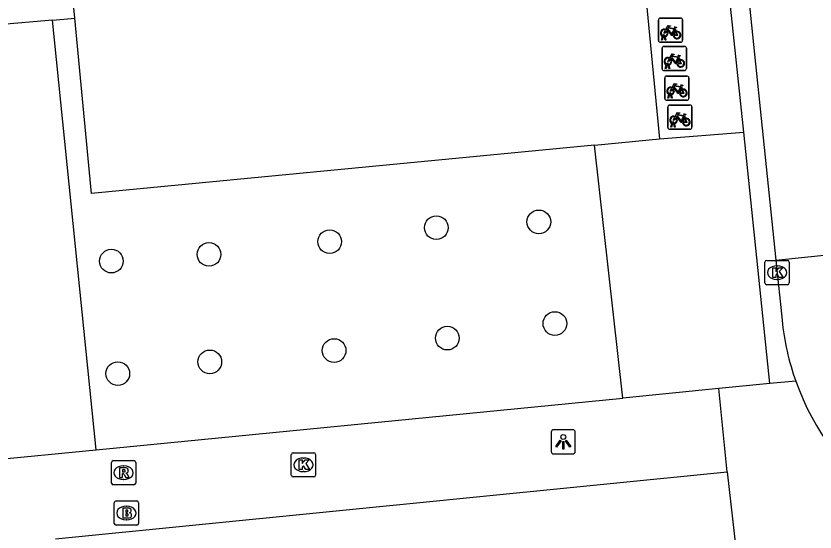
# Model space of a CAD drawing. Extents: x 158461 to 159795, y 387220 to 388672.
# Drawn here: x 159101.4 to 159134.39, y 388063.87 to 388085.17 of the extents above; entities that cross this region are included whole.
import ezdxf

# ---------------------------------------------------------------- set-up
doc = ezdxf.new("R2010")
doc.units = 0
for name, color, linetype in [('IMGEO_Boom', 7, 'Continuous'), ('IMGEO_Brandkraan', 7, 'Continuous'), ('IMGEO_Fietsenrek', 7, 'Continuous'), ('IMGEO_Groenvoorziening', 7, 'Continuous'), ('IMGEO_Kolk', 7, 'Continuous'), ('IMGEO_Lichtpunt', 7, 'Continuous'), ('IMGEO_Pand', 7, 'Continuous'), ('IMGEO_Parkeervlak_open', 7, 'Continuous'), ('IMGEO_Rijbaan_lokaal_open', 7, 'Continuous'), ('IMGEO_Rioolput', 7, 'Continuous'), ('IMGEO_Voetpad_open', 7, 'Continuous')]:
    doc.layers.add(name, color=color, linetype=linetype)

msp = doc.modelspace()

# ---------------------------------------------------------------- linework, layer by layer
at = {"layer": 'IMGEO_Boom'}
for centre in [(159122.986, 388076.675), (159118.754, 388076.435), (159114.35, 388075.859), (159109.37, 388075.334), (159105.341, 388075.058), (159123.65, 388072.479), (159119.208, 388071.877), (159114.533, 388071.363), (159109.403, 388070.896), (159105.605, 388070.412)]:
    msp.add_circle(centre, 0.489, dxfattribs=at)
at = {"layer": 'IMGEO_Brandkraan'}
for p, q in [((159105.536, 388065.157), (159106.388, 388065.157)), ((159105.461, 388064.231), (159105.461, 388065.083)), ((159105.949, 388064.937), (159105.974, 388064.937)), ((159106.462, 388065.083), (159106.462, 388064.231)), ((159106.388, 388064.157), (159105.536, 388064.157)), ((159105.972, 388064.377), (159105.947, 388064.377))]:
    msp.add_line(p, q, dxfattribs=at)
for points in [[(159105.536, 388065.157), (159106.388, 388065.157)], [(159105.461, 388064.231), (159105.461, 388065.083)], [(159105.809, 388064.857), (159105.809, 388064.457), (159106.022, 388064.457)], [(159106.04, 388064.857), (159105.809, 388064.857)], [(159105.988, 388064.776), (159105.934, 388064.776), (159105.934, 388064.7)], [(159106.462, 388065.083), (159106.462, 388064.231)], [(159105.934, 388064.7), (159105.987, 388064.7)], [(159105.996, 388064.624), (159105.934, 388064.624), (159105.934, 388064.543)], [(159105.934, 388064.543), (159105.996, 388064.543)], [(159106.388, 388064.157), (159105.536, 388064.157)]]:
    msp.add_lwpolyline(points, dxfattribs=at)
for centre, radius, start, end in [((159105.538, 388065.081), 0.0765, 91.552, 178.448), ((159105.538, 388065.081), 0.0765, 91.552, 178.448), ((159106.386, 388065.081), 0.0765, 1.552, 88.448), ((159106.386, 388065.081), 0.0765, 1.552, 88.448), ((159105.989, 388064.738), 0.0379, 267.8285, 90.9355), ((159106.044, 388064.712), 0.145, 59.4692, 91.5367), ((159106.069, 388064.759), 0.0922, 285.5137, 58.1501), ((159105.997, 388064.583), 0.0404, 269.8759, 90.5077), ((159106.028, 388064.708), 0.251, 268.6676, 293.5347), ((159106.074, 388064.567), 0.105, 301.3115, 78.989), ((159105.538, 388064.233), 0.0765, 181.552, 268.448), ((159105.538, 388064.233), 0.0765, 181.552, 268.448), ((159106.386, 388064.233), 0.0765, 271.552, 358.448), ((159106.386, 388064.233), 0.0765, 271.552, 358.448)]:
    msp.add_arc(centre, radius, start, end, dxfattribs=at)
for centre, major_axis, ratio, start_param, end_param in [((159105.948, 388064.657), (-0.387, 0.002), 0.722429, 4.712389, 7.853982), ((159105.973, 388064.657), (-0.39, 0.002), 0.717154, 1.570796, 4.712389)]:
    msp.add_ellipse(centre, major_axis=major_axis, ratio=ratio, start_param=start_param, end_param=end_param, dxfattribs=at)
at = {"layer": 'IMGEO_Fietsenrek'}
for p, q in [((159127.921, 388084.164), (159127.921, 388085.005)), ((159127.921, 388085.005), (159127.921, 388084.164)), ((159127.996, 388085.089), (159128.837, 388085.089)), ((159128.837, 388085.089), (159127.996, 388085.089)), ((159128.921, 388085.014), (159128.921, 388084.173)), ((159128.921, 388084.173), (159128.921, 388085.014)), ((159128.608, 388084.638), (159128.644, 388084.543)), ((159128.048, 388084.173), (159128.087, 388084.333)), ((159128.117, 388084.321), (159128.082, 388084.173)), ((159128.159, 388084.345), (159128.158, 388084.349)), ((159128.2, 388084.173), (159128.166, 388084.315)), ((159128.19, 388084.356), (159128.191, 388084.349)), ((159128.198, 388084.319), (159128.233, 388084.173)), ((159128.846, 388084.089), (159128.005, 388084.089)), ((159128.005, 388084.089), (159128.846, 388084.089)), ((159128.082, 388084.173), (159128.048, 388084.173)), ((159128.15, 388083.92), (159128.991, 388083.92)), ((159128.991, 388083.92), (159128.15, 388083.92)), ((159128.233, 388084.173), (159128.2, 388084.173)), ((159128.075, 388082.995), (159128.075, 388083.836)), ((159128.075, 388083.836), (159128.075, 388082.995)), ((159129.075, 388083.845), (159129.075, 388083.004)), ((159129.075, 388083.004), (159129.075, 388083.845)), ((159128.762, 388083.469), (159128.798, 388083.374)), ((159129, 388082.92), (159128.159, 388082.92)), ((159128.159, 388082.92), (159129, 388082.92)), ((159128.202, 388083.004), (159128.241, 388083.164)), ((159128.236, 388083.004), (159128.202, 388083.004)), ((159128.271, 388083.152), (159128.236, 388083.004)), ((159128.313, 388083.176), (159128.312, 388083.18)), ((159128.354, 388083.004), (159128.32, 388083.146)), ((159128.344, 388083.187), (159128.345, 388083.18)), ((159128.352, 388083.15), (159128.387, 388083.004)), ((159128.387, 388083.004), (159128.354, 388083.004)), ((159128.182, 388081.771), (159128.182, 388082.612)), ((159128.182, 388082.612), (159128.182, 388081.771)), ((159128.257, 388082.696), (159129.098, 388082.696)), ((159129.098, 388082.696), (159128.257, 388082.696)), ((159129.182, 388082.621), (159129.182, 388081.78)), ((159129.182, 388081.78), (159129.182, 388082.621)), ((159128.869, 388082.245), (159128.905, 388082.15)), ((159128.309, 388081.78), (159128.348, 388081.94)), ((159128.378, 388081.928), (159128.343, 388081.78)), ((159128.42, 388081.952), (159128.419, 388081.956)), ((159128.461, 388081.78), (159128.427, 388081.922)), ((159128.451, 388081.963), (159128.452, 388081.956)), ((159128.459, 388081.926), (159128.494, 388081.78)), ((159129.107, 388081.696), (159128.266, 388081.696)), ((159128.266, 388081.696), (159129.107, 388081.696)), ((159128.343, 388081.78), (159128.309, 388081.78)), ((159128.494, 388081.78), (159128.461, 388081.78)), ((159128.307, 388080.573), (159128.307, 388081.414)), ((159128.307, 388081.414), (159128.307, 388080.573)), ((159128.382, 388081.498), (159129.223, 388081.498)), ((159129.223, 388081.498), (159128.382, 388081.498)), ((159129.307, 388081.423), (159129.307, 388080.582)), ((159129.307, 388080.582), (159129.307, 388081.423)), ((159128.994, 388081.047), (159129.03, 388080.952)), ((159128.434, 388080.582), (159128.473, 388080.742)), ((159128.503, 388080.73), (159128.468, 388080.582)), ((159128.545, 388080.754), (159128.544, 388080.758)), ((159128.586, 388080.582), (159128.552, 388080.724)), ((159128.576, 388080.765), (159128.577, 388080.758)), ((159128.584, 388080.728), (159128.619, 388080.582)), ((159129.232, 388080.498), (159128.391, 388080.498)), ((159128.391, 388080.498), (159129.232, 388080.498)), ((159128.468, 388080.582), (159128.434, 388080.582)), ((159128.619, 388080.582), (159128.586, 388080.582))]:
    msp.add_line(p, q, dxfattribs=at)
for points in [[(159128.255, 388084.563), (159128.203, 388084.473), (159128.163, 388084.448), (159128.164, 388084.495), (159128.219, 388084.589)], [(159128.234, 388084.615), (159128.329, 388084.779), (159128.415, 388084.765), (159128.417, 388084.756), (159128.361, 388084.745), (159128.334, 388084.7), (159128.59, 388084.659)], [(159128.53, 388084.371), (159128.48, 388084.371), (159128.289, 388084.622), (159128.27, 388084.59)], [(159128.577, 388084.634), (159128.32, 388084.675), (159128.303, 388084.646), (159128.47, 388084.426), (159128.577, 388084.634)], [(159128.625, 388084.536), (159128.595, 388084.613), (159128.486, 388084.395), (159128.529, 388084.395)], [(159128.59, 388084.659), (159128.615, 388084.708), (159128.609, 388084.712), (159128.586, 388084.716), (159128.574, 388084.723), (159128.573, 388084.726), (159128.575, 388084.731), (159128.67, 388084.716), (159128.672, 388084.706), (159128.662, 388084.693), (159128.65, 388084.687), (159128.636, 388084.693), (159128.608, 388084.638)], [(159128.559, 388084.395), (159128.679, 388084.394), (159128.635, 388084.508)], [(159128.655, 388084.515), (159128.71, 388084.37), (159128.56, 388084.37)], [(159128.388, 388083.446), (159128.483, 388083.61), (159128.569, 388083.596), (159128.571, 388083.587), (159128.515, 388083.576), (159128.488, 388083.531), (159128.744, 388083.49)], [(159128.744, 388083.49), (159128.769, 388083.539), (159128.763, 388083.543), (159128.74, 388083.547), (159128.728, 388083.554), (159128.727, 388083.557), (159128.729, 388083.562), (159128.824, 388083.547), (159128.826, 388083.537), (159128.816, 388083.524), (159128.804, 388083.518), (159128.79, 388083.524), (159128.762, 388083.469)], [(159128.409, 388083.394), (159128.357, 388083.304), (159128.317, 388083.279), (159128.318, 388083.326), (159128.373, 388083.42)], [(159128.684, 388083.202), (159128.634, 388083.202), (159128.443, 388083.453), (159128.424, 388083.421)], [(159128.731, 388083.465), (159128.474, 388083.506), (159128.457, 388083.477), (159128.624, 388083.257), (159128.731, 388083.465)], [(159128.779, 388083.367), (159128.749, 388083.444), (159128.64, 388083.226), (159128.683, 388083.226)], [(159128.713, 388083.226), (159128.833, 388083.225), (159128.789, 388083.339)], [(159128.809, 388083.346), (159128.864, 388083.201), (159128.714, 388083.201)], [(159128.495, 388082.222), (159128.59, 388082.386), (159128.676, 388082.372), (159128.678, 388082.363), (159128.622, 388082.352), (159128.595, 388082.307), (159128.851, 388082.266)], [(159128.838, 388082.241), (159128.581, 388082.282), (159128.564, 388082.253), (159128.731, 388082.033), (159128.838, 388082.241)], [(159128.851, 388082.266), (159128.876, 388082.315), (159128.87, 388082.319), (159128.847, 388082.323), (159128.835, 388082.33), (159128.834, 388082.333), (159128.836, 388082.338), (159128.931, 388082.323), (159128.933, 388082.313), (159128.923, 388082.3), (159128.911, 388082.294), (159128.897, 388082.3), (159128.869, 388082.245)], [(159128.516, 388082.17), (159128.464, 388082.08), (159128.424, 388082.055), (159128.425, 388082.102), (159128.48, 388082.196)], [(159128.791, 388081.978), (159128.741, 388081.978), (159128.55, 388082.229), (159128.531, 388082.197)], [(159128.886, 388082.143), (159128.856, 388082.22), (159128.747, 388082.002), (159128.79, 388082.002)], [(159128.82, 388082.002), (159128.94, 388082.001), (159128.896, 388082.115)], [(159128.916, 388082.122), (159128.971, 388081.977), (159128.821, 388081.977)], [(159128.641, 388080.972), (159128.589, 388080.882), (159128.549, 388080.857), (159128.55, 388080.904), (159128.605, 388080.998)], [(159128.62, 388081.024), (159128.715, 388081.188), (159128.801, 388081.174), (159128.803, 388081.165), (159128.747, 388081.154), (159128.72, 388081.109), (159128.976, 388081.068)], [(159128.916, 388080.78), (159128.866, 388080.78), (159128.675, 388081.031), (159128.656, 388080.999)], [(159128.963, 388081.043), (159128.706, 388081.084), (159128.689, 388081.055), (159128.856, 388080.835), (159128.963, 388081.043)], [(159129.011, 388080.945), (159128.981, 388081.022), (159128.872, 388080.804), (159128.915, 388080.804)], [(159129.041, 388080.924), (159129.096, 388080.779), (159128.946, 388080.779)], [(159128.976, 388081.068), (159129.001, 388081.117), (159128.995, 388081.121), (159128.972, 388081.125), (159128.96, 388081.132), (159128.959, 388081.135), (159128.961, 388081.14), (159129.056, 388081.125), (159129.058, 388081.115), (159129.048, 388081.102), (159129.036, 388081.096), (159129.022, 388081.102), (159128.994, 388081.047)], [(159128.945, 388080.804), (159129.065, 388080.803), (159129.021, 388080.917)]]:
    msp.add_lwpolyline(points, dxfattribs=at)
for centre, radius, start, end in [((159127.999, 388085.011), 0.0779, 92.4484, 184.2845), ((159127.999, 388085.011), 0.0779, 92.4484, 184.2845), ((159128.843, 388085.011), 0.0779, 2.4484, 94.2845), ((159128.843, 388085.011), 0.0779, 2.4484, 94.2845), ((159128.161, 388084.474), 0.159, 62.6766, 242.1369), ((159128.161, 388084.474), 0.129, 63.3192, 238.903), ((159128.161, 388084.474), 0.129, 283.6043, 43.4302), ((159128.161, 388084.474), 0.159, 283.5766, 46.6042), ((159128.141, 388084.345), 0.0499, 12.8025, 158.6934), ((159128.161, 388084.474), 0.159, 253.9967, 271.7867), ((159128.141, 388084.345), 0.0174, 12.8025, 163.4502), ((159128.161, 388084.474), 0.129, 253.415, 269.0204), ((159128.688, 388084.39), 0.159, 113.3408, 178.3217), ((159128.688, 388084.39), 0.159, 187.0065, 105.7708), ((159128.688, 388084.39), 0.129, 113.923, 177.9556), ((159128.688, 388084.39), 0.129, 188.6715, 104.5883), ((159127.999, 388084.167), 0.0779, 182.4484, 274.2845), ((159127.999, 388084.167), 0.0779, 182.4484, 274.2845), ((159128.153, 388083.842), 0.0779, 92.4484, 184.2845), ((159128.153, 388083.842), 0.0779, 92.4484, 184.2845), ((159128.843, 388084.167), 0.0779, 272.4484, 4.2845), ((159128.843, 388084.167), 0.0779, 272.4484, 4.2845), ((159128.997, 388083.842), 0.0779, 2.4484, 94.2845), ((159128.997, 388083.842), 0.0779, 2.4484, 94.2845), ((159128.315, 388083.305), 0.159, 62.6766, 242.1369), ((159128.315, 388083.305), 0.129, 63.3192, 238.903), ((159128.315, 388083.305), 0.129, 283.6043, 43.4302), ((159128.315, 388083.305), 0.159, 283.5766, 46.6042), ((159128.842, 388083.221), 0.159, 113.3408, 178.3217), ((159128.842, 388083.221), 0.159, 187.0065, 105.7708), ((159128.842, 388083.221), 0.129, 113.923, 177.9556), ((159128.842, 388083.221), 0.129, 188.6715, 104.5883), ((159128.153, 388082.998), 0.0779, 182.4484, 274.2845), ((159128.153, 388082.998), 0.0779, 182.4484, 274.2845), ((159128.295, 388083.176), 0.0499, 12.8025, 158.6934), ((159128.315, 388083.305), 0.159, 253.9967, 271.7867), ((159128.295, 388083.176), 0.0174, 12.8025, 163.4502), ((159128.315, 388083.305), 0.129, 253.415, 269.0204), ((159128.997, 388082.998), 0.0779, 272.4484, 4.2845), ((159128.997, 388082.998), 0.0779, 272.4484, 4.2845), ((159128.26, 388082.618), 0.0779, 92.4484, 184.2845), ((159128.26, 388082.618), 0.0779, 92.4484, 184.2845), ((159129.104, 388082.618), 0.0779, 2.4484, 94.2845), ((159129.104, 388082.618), 0.0779, 2.4484, 94.2845), ((159128.422, 388082.081), 0.159, 62.6766, 242.1369), ((159128.422, 388082.081), 0.129, 63.3192, 238.903), ((159128.402, 388081.952), 0.0499, 12.8025, 158.6934), ((159128.422, 388082.081), 0.159, 253.9967, 271.7867), ((159128.402, 388081.952), 0.0174, 12.8025, 163.4502), ((159128.422, 388082.081), 0.129, 253.415, 269.0204), ((159128.422, 388082.081), 0.129, 283.6043, 43.4302), ((159128.422, 388082.081), 0.159, 283.5766, 46.6042), ((159128.949, 388081.997), 0.159, 113.3408, 178.3217), ((159128.949, 388081.997), 0.159, 187.0065, 105.7708), ((159128.949, 388081.997), 0.129, 113.923, 177.9556), ((159128.949, 388081.997), 0.129, 188.6715, 104.5883), ((159128.26, 388081.774), 0.0779, 182.4484, 274.2845), ((159128.26, 388081.774), 0.0779, 182.4484, 274.2845), ((159129.104, 388081.774), 0.0779, 272.4484, 4.2845), ((159129.104, 388081.774), 0.0779, 272.4484, 4.2845), ((159128.385, 388081.42), 0.0779, 92.4484, 184.2845), ((159128.385, 388081.42), 0.0779, 92.4484, 184.2845), ((159129.229, 388081.42), 0.0779, 2.4484, 94.2845), ((159129.229, 388081.42), 0.0779, 2.4484, 94.2845), ((159128.547, 388080.883), 0.159, 62.6766, 242.1369), ((159128.547, 388080.883), 0.129, 63.3192, 238.903), ((159128.547, 388080.883), 0.129, 283.6043, 43.4302), ((159128.547, 388080.883), 0.159, 283.5766, 46.6042), ((159129.074, 388080.799), 0.159, 113.3408, 178.3217), ((159129.074, 388080.799), 0.159, 187.0065, 105.7708), ((159129.074, 388080.799), 0.129, 188.6715, 104.5883), ((159128.527, 388080.754), 0.0499, 12.8025, 158.6934), ((159128.547, 388080.883), 0.159, 253.9967, 271.7867), ((159128.527, 388080.754), 0.0174, 12.8025, 163.4502), ((159128.547, 388080.883), 0.129, 253.415, 269.0204), ((159129.074, 388080.799), 0.129, 113.923, 177.9556), ((159128.385, 388080.576), 0.0779, 182.4484, 274.2845), ((159128.385, 388080.576), 0.0779, 182.4484, 274.2845), ((159129.229, 388080.576), 0.0779, 272.4484, 4.2845), ((159129.229, 388080.576), 0.0779, 272.4484, 4.2845)]:
    msp.add_arc(centre, radius, start, end, dxfattribs=at)
at = {"layer": 'IMGEO_Groenvoorziening'}
msp.add_lwpolyline([(159104.708, 388067.272), (159102.916, 388085.007)], dxfattribs=at)
at = {"layer": 'IMGEO_Kolk'}
for p, q in [((159132.32, 388074.157), (159132.32, 388075.009)), ((159132.395, 388075.083), (159133.247, 388075.083)), ((159133.321, 388075.009), (159133.321, 388074.157)), ((159132.808, 388074.863), (159132.833, 388074.863)), ((159133.247, 388074.083), (159132.395, 388074.083)), ((159132.831, 388074.303), (159132.806, 388074.303)), ((159112.769, 388066.222), (159112.769, 388067.074)), ((159112.844, 388067.148), (159113.696, 388067.148)), ((159113.77, 388067.074), (159113.77, 388066.222)), ((159113.257, 388066.928), (159113.282, 388066.928)), ((159113.696, 388066.148), (159112.844, 388066.148)), ((159113.28, 388066.368), (159113.255, 388066.368))]:
    msp.add_line(p, q, dxfattribs=at)
for points in [[(159132.32, 388074.157), (159132.32, 388075.009)], [(159132.395, 388075.083), (159133.247, 388075.083)], [(159133.321, 388075.009), (159133.321, 388074.157)], [(159132.641, 388074.783), (159132.764, 388074.783), (159132.764, 388074.632), (159132.894, 388074.783), (159133.058, 388074.783), (159132.912, 388074.632), (159133.065, 388074.383), (159132.913, 388074.383), (159132.828, 388074.547), (159132.764, 388074.48), (159132.764, 388074.383), (159132.641, 388074.383), (159132.641, 388074.783)], [(159133.247, 388074.083), (159132.395, 388074.083)], [(159112.769, 388066.222), (159112.769, 388067.074)], [(159112.844, 388067.148), (159113.696, 388067.148)], [(159113.77, 388067.074), (159113.77, 388066.222)], [(159113.09, 388066.848), (159113.213, 388066.848), (159113.213, 388066.697), (159113.343, 388066.848), (159113.507, 388066.848), (159113.361, 388066.697), (159113.514, 388066.448), (159113.362, 388066.448), (159113.277, 388066.612), (159113.213, 388066.545), (159113.213, 388066.448), (159113.09, 388066.448), (159113.09, 388066.848)], [(159113.696, 388066.148), (159112.844, 388066.148)]]:
    msp.add_lwpolyline(points, dxfattribs=at)
for centre, start, end in [((159132.397, 388075.007), 91.552, 178.448), ((159132.397, 388075.007), 91.552, 178.448), ((159133.245, 388075.007), 1.552, 88.448), ((159133.245, 388075.007), 1.552, 88.448), ((159132.397, 388074.159), 181.552, 268.448), ((159132.397, 388074.159), 181.552, 268.448), ((159133.245, 388074.159), 271.552, 358.448), ((159133.245, 388074.159), 271.552, 358.448), ((159112.846, 388067.072), 91.552, 178.448), ((159112.846, 388067.072), 91.552, 178.448), ((159113.694, 388067.072), 1.552, 88.448), ((159113.694, 388067.072), 1.552, 88.448), ((159112.846, 388066.224), 181.552, 268.448), ((159112.846, 388066.224), 181.552, 268.448), ((159113.694, 388066.224), 271.552, 358.448), ((159113.694, 388066.224), 271.552, 358.448)]:
    msp.add_arc(centre, 0.0765, start, end, dxfattribs=at)
for centre, major_axis, ratio, start_param, end_param in [((159132.807, 388074.583), (-0.387, 0.002), 0.722429, 4.712389, 7.853982), ((159132.832, 388074.583), (-0.39, 0.002), 0.717154, 1.570796, 4.712389), ((159113.256, 388066.648), (-0.387, 0.002), 0.722429, 4.712389, 7.853982), ((159113.281, 388066.648), (-0.39, 0.002), 0.717154, 1.570796, 4.712389)]:
    msp.add_ellipse(centre, major_axis=major_axis, ratio=ratio, start_param=start_param, end_param=end_param, dxfattribs=at)
at = {"layer": 'IMGEO_Lichtpunt'}
for p, q in [((159124.397, 388068.094), (159123.589, 388068.094)), ((159124.397, 388068.094), (159123.589, 388068.094)), ((159123.495, 388067.999), (159123.495, 388067.192)), ((159123.495, 388067.999), (159123.495, 388067.192)), ((159124.491, 388067.192), (159124.491, 388067.999)), ((159124.491, 388067.192), (159124.491, 388067.999)), ((159123.589, 388067.098), (159124.397, 388067.098)), ((159123.589, 388067.098), (159124.397, 388067.098))]:
    msp.add_line(p, q, dxfattribs=at)
for points in [[(159123.869, 388067.663), (159123.908, 388067.635), (159123.72, 388067.373), (159123.682, 388067.4), (159123.869, 388067.663)], [(159123.971, 388067.615), (159124.018, 388067.615), (159124.018, 388067.293), (159123.971, 388067.293), (159123.971, 388067.615)], [(159124.081, 388067.635), (159124.119, 388067.662), (159124.306, 388067.4), (159124.267, 388067.372), (159124.081, 388067.635)]]:
    msp.add_lwpolyline(points, dxfattribs=at)
msp.add_circle((159123.994, 388067.797), 0.0994, dxfattribs=at)
for centre, start, end in [((159123.589, 388067.999), 90, 180), ((159123.589, 388067.999), 90, 180), ((159124.397, 388067.999), 0, 90), ((159124.397, 388067.999), 0, 90), ((159123.589, 388067.192), 180, 270), ((159123.589, 388067.192), 180, 270), ((159124.397, 388067.192), 270, 0), ((159124.397, 388067.192), 270, 360)]:
    msp.add_arc(centre, 0.0946, start, end, dxfattribs=at)
at = {"layer": 'IMGEO_Pand'}
for points in [[(159103.449, 388088.998), (159103.204, 388091.541), (159107.23, 388091.929), (159106.46, 388099.927), (159125.882, 388101.798), (159127.972, 388080.1)], [(159103.826, 388085.087), (159103.449, 388088.998)], [(159125.285, 388079.841), (159104.524, 388077.841), (159103.826, 388085.087)], [(159125.285, 388079.841), (159127.972, 388080.1)]]:
    msp.add_lwpolyline(points, dxfattribs=at)
at = {"layer": 'IMGEO_Parkeervlak_open'}
for points in [[(159127.972, 388080.1), (159131.443, 388080.384)], [(159126.448, 388069.398), (159125.285, 388079.841)]]:
    msp.add_lwpolyline(points, dxfattribs=at)
at = {"layer": 'IMGEO_Rijbaan_lokaal_open'}
for points in [[(159130.362, 388098.367), (159132.767, 388075.1)], [(159132.767, 388075.1), (159137.803, 388075.621)], [(159132.767, 388075.1), (159133.024, 388072.618)]]:
    msp.add_lwpolyline(points, dxfattribs=at)
for centre, radius, start, end in [((159143.828, 388073.737), 10.862, 185.9136, 199.5909), ((159143.809, 388073.732), 10.842, 199.5993, 266.787)]:
    msp.add_arc(centre, radius, start, end, dxfattribs=at)
at = {"layer": 'IMGEO_Rioolput'}
for p, q in [((159105.344, 388065.895), (159105.344, 388066.747)), ((159105.419, 388066.821), (159106.271, 388066.821)), ((159106.345, 388066.747), (159106.345, 388065.895)), ((159105.832, 388066.601), (159105.857, 388066.601)), ((159106.271, 388065.821), (159105.419, 388065.821)), ((159105.855, 388066.041), (159105.83, 388066.041))]:
    msp.add_line(p, q, dxfattribs=at)
for points in [[(159105.344, 388065.895), (159105.344, 388066.747)], [(159105.419, 388066.821), (159106.271, 388066.821)], [(159106.345, 388066.747), (159106.345, 388065.895)], [(159105.933, 388066.519), (159105.681, 388066.521), (159105.681, 388066.121)], [(159105.859, 388066.44), (159105.805, 388066.44), (159105.805, 388066.359)], [(159105.681, 388066.121), (159105.805, 388066.121), (159105.805, 388066.283), (159105.816, 388066.283)], [(159105.805, 388066.359), (159105.857, 388066.359)], [(159105.863, 388066.254), (159105.934, 388066.121), (159106.074, 388066.121), (159106.009, 388066.247)], [(159106.271, 388065.821), (159105.419, 388065.821)]]:
    msp.add_lwpolyline(points, dxfattribs=at)
for centre, radius, start, end in [((159105.421, 388066.745), 0.0765, 91.552, 178.448), ((159105.421, 388066.745), 0.0765, 91.552, 178.448), ((159106.269, 388066.745), 0.0765, 1.552, 88.448), ((159106.269, 388066.745), 0.0765, 1.552, 88.448), ((159105.865, 388066.344), 0.0964, 77.0061, 93.1865), ((159105.879, 388066.401), 0.0378, 276.6634, 79.6772), ((159105.932, 388066.409), 0.109, 350.3612, 89.416), ((159105.815, 388066.23), 0.0533, 26.0293, 88.6989), ((159105.841, 388066.548), 0.19, 274.7715, 282.9687), ((159105.93, 388066.409), 0.112, 277.5842, 350.9817), ((159105.914, 388066.194), 0.108, 29.5134, 73.7905), ((159105.421, 388065.897), 0.0765, 181.552, 268.448), ((159105.421, 388065.897), 0.0765, 181.552, 268.448), ((159106.269, 388065.897), 0.0765, 271.552, 358.448), ((159106.269, 388065.897), 0.0765, 271.552, 358.448)]:
    msp.add_arc(centre, radius, start, end, dxfattribs=at)
for centre, major_axis, ratio, start_param, end_param in [((159105.831, 388066.321), (-0.387, 0.002), 0.722429, 4.712389, 7.853982), ((159105.856, 388066.321), (-0.39, 0.002), 0.717154, 1.570796, 4.712389)]:
    msp.add_ellipse(centre, major_axis=major_axis, ratio=ratio, start_param=start_param, end_param=end_param, dxfattribs=at)
at = {"layer": 'IMGEO_Voetpad_open'}
for points in [[(159131.443, 388080.384), (159129.201, 388101.591)], [(159102.916, 388085.007), (159098.598, 388084.627)], [(159102.916, 388085.007), (159103.826, 388085.087)], [(159132.517, 388070.006), (159131.443, 388080.384)], [(159133.595, 388070.095), (159132.517, 388070.006)], [(159130.418, 388069.796), (159126.448, 388069.398)], [(159132.517, 388070.006), (159130.418, 388069.796)], [(159130.762, 388066.361), (159130.418, 388069.796)], [(159104.708, 388067.272), (159126.448, 388069.398)], [(159100.171, 388066.828), (159104.708, 388067.272)], [(159103.037, 388063.591), (159130.762, 388066.361)], [(159130.762, 388066.361), (159131.266, 388061.875), (159156.466, 388060.289)]]:
    msp.add_lwpolyline(points, dxfattribs=at)

doc.saveas('drawing.dxf')
